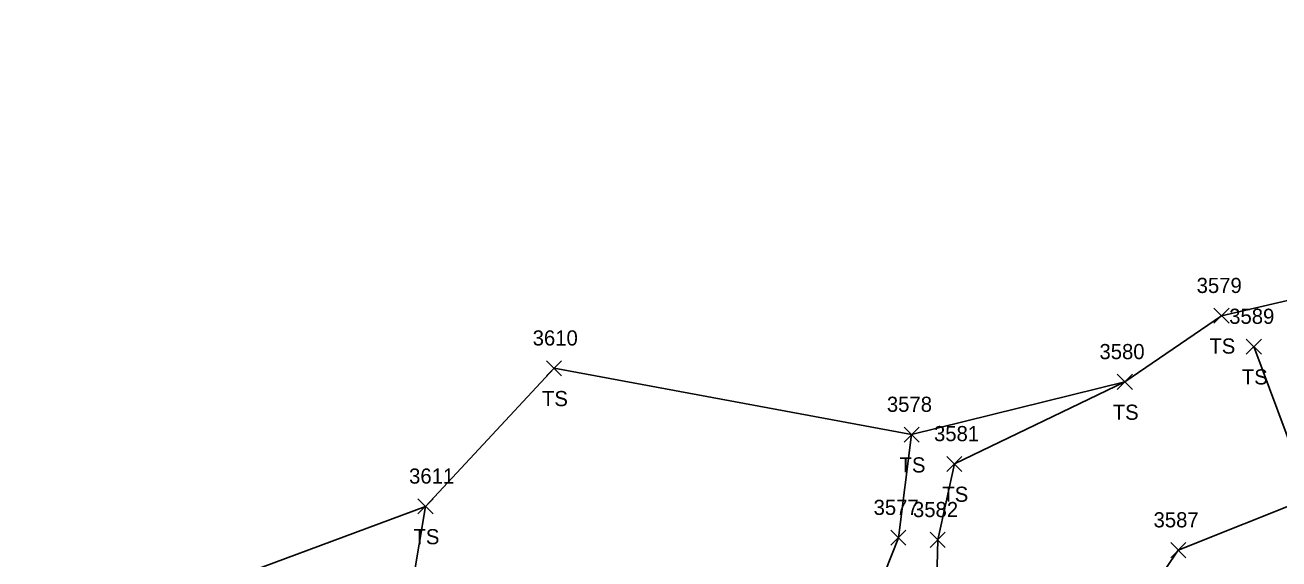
# Model space of a CAD drawing. Extents: x 1599569 to 1610055, y 642560 to 647860.
# Drawn here: x 1601916 to 1602081.3, y 647505.8 to 647576.2 of the extents above; entities that cross this region are included whole.
import ezdxf

# ---------------------------------------------------------------- set-up
doc = ezdxf.new("R2010")
doc.units = 0
for name, color, linetype in [('L_A', 7, 'Continuous'), ('L_I', 7, 'Continuous'), ('L_TIC', 7, 'Continuous'), ('LELB', 7, 'Continuous'), ('LSOGP', 7, 'Continuous')]:
    doc.layers.add(name, color=color, linetype=linetype)

msp = doc.modelspace()

# ---------------------------------------------------------------- linework, layer by layer
at = {"layer": 'L_TIC'}
for points in [[(1602072.68, 647536.86), (1602074.68, 647538.86)], [(1602074.68, 647536.86), (1602072.68, 647538.86)], [(1602076.96, 647532.79), (1602078.96, 647534.79)], [(1602078.96, 647532.79), (1602076.96, 647534.79)], [(1601984.71, 647529.93), (1601986.71, 647531.93)], [(1601986.71, 647529.93), (1601984.71, 647531.93)], [(1602059.94, 647528.13), (1602061.94, 647530.13)], [(1602061.94, 647528.13), (1602059.94, 647530.13)], [(1602031.84, 647521.18), (1602033.84, 647523.18)], [(1602033.84, 647521.18), (1602031.84, 647523.18)], [(1602037.48, 647517.31), (1602039.48, 647519.31)], [(1602039.48, 647517.31), (1602037.48, 647519.31)], [(1601967.77, 647511.71), (1601969.77, 647513.71)], [(1601969.77, 647511.71), (1601967.77, 647513.71)], [(1602030.09, 647507.58), (1602032.09, 647509.58)], [(1602032.09, 647507.58), (1602030.09, 647509.58)], [(1602035.28, 647507.29), (1602037.28, 647509.29)], [(1602037.28, 647507.29), (1602035.28, 647509.29)], [(1602066.99, 647505.94), (1602068.99, 647507.94)], [(1602068.99, 647505.94), (1602066.99, 647507.94)]]:
    msp.add_lwpolyline(points, dxfattribs=at)
at = {"layer": 'LELB'}
for points in [[(1602073.68, 647537.86), (1602060.94, 647529.13), (1602038.48, 647518.31), (1602036.28, 647508.29), (1602035.98, 647496.34), (1602033.11, 647476.86), (1602048.47, 647479.84), (1602054.9, 647487.43), (1602067.99, 647506.94), (1602085.38, 647513.88), (1602077.96, 647533.79)], [(1602023.77, 647448.94), (1602012.78, 647461.5), (1602018.04, 647475.49), (1602031.09, 647508.58), (1602032.84, 647522.18), (1601985.71, 647530.93), (1601968.77, 647512.71), (1601966.2, 647497.54), (1601965.4, 647485.34), (1601961.63, 647479.07)]]:
    msp.add_lwpolyline(points, dxfattribs=at)
at = {"layer": 'LSOGP'}
msp.add_lwpolyline([(1602270.92, 647573.59), (1602244.07, 647576.21), (1602237.28, 647573.92), (1602217.11, 647567.37), (1602192.53, 647561.45), (1602183.25, 647563.11), (1602161.74, 647558.96), (1602144.11, 647557.08), (1602126.59, 647554.38), (1602107.84, 647548.42), (1602095.81, 647542.98), (1602073.68, 647537.86), (1602060.94, 647529.13), (1602032.84, 647522.18), (1601985.71, 647530.93), (1601968.77, 647512.71), (1601934.95, 647500.1), (1601911.8, 647497.32)], dxfattribs=at)

# ---------------------------------------------------------------- texts
at = {"layer": 'L_A'}
for p in [(1602072.09, 647532.86), (1602076.37, 647528.79), (1601984.12, 647525.93), (1602059.35, 647524.13), (1602031.25, 647517.18), (1602036.89, 647513.31), (1601967.18, 647507.71)]:
    msp.add_text('TS', height=2, dxfattribs=at).set_placement(p)
at = {"layer": 'L_I'}
for s, p in [('3579', (1602070.41, 647540.86)), ('3589', (1602074.7, 647536.79)), ('3610', (1601982.89, 647533.93)), ('3580', (1602057.6, 647532.13)), ('3578', (1602029.58, 647525.18)), ('3581', (1602035.79, 647521.31)), ('3611', (1601966.6, 647515.71)), ('3577', (1602027.83, 647511.58)), ('3582', (1602033.02, 647511.29)), ('3587', (1602064.73, 647509.94))]:
    msp.add_text(s, height=2, dxfattribs=at).set_placement(p)

doc.saveas('drawing.dxf')
